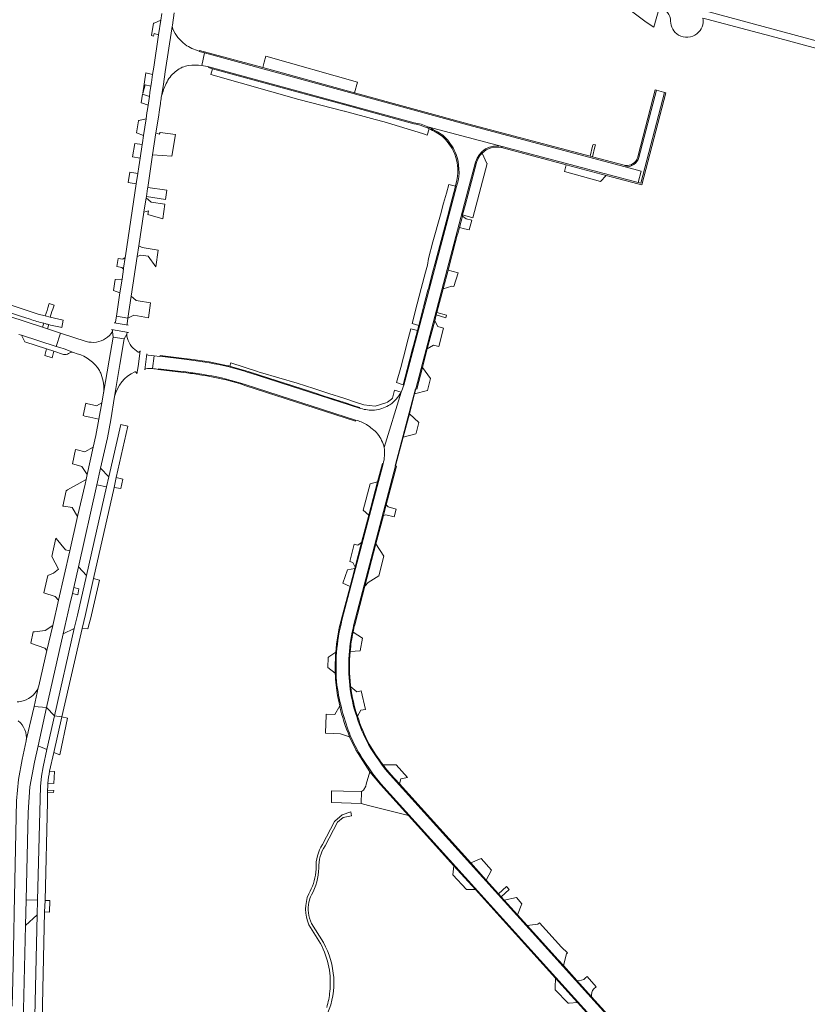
# Model space of a CAD drawing. Header units: metres. Extents: x 166325 to 190320, y 381923 to 404576.
# Tile 329 of 656: x 175656 to 175992, y 386684 to 387104. Entities that reach past the tile are written whole.
import ezdxf

# ---------------------------------------------------------------- set-up
doc = ezdxf.new("R2010")
doc.units = ezdxf.units.M
for name, color, linetype, lineweight in [('B-WE-VH-VERHARDING_ASFALT-GV', 8, 'Continuous', 18), ('B-WE-VH-VERHARDING_BETONSTRAATSTEEN-GV', 8, 'Continuous', 18), ('B-WE-VH-VERHARDING_FUNDERING_ZAND-GV', 8, 'Continuous', 18)]:
    doc.layers.add(name, color=color, linetype=linetype, lineweight=lineweight)

msp = doc.modelspace()

# ---------------------------------------------------------------- linework, layer by layer
at = {"layer": 'B-WE-VH-VERHARDING_ASFALT-GV', "flags": 128}
for points in [[(175716.69, 387106.109), (175716.277, 387103.347), (175715.336, 387097.064), (175713.27, 387083.273), (175712.79, 387080.066), (175712.281, 387076.675), (175712.051, 387075.132), (175711.646, 387072.437), (175711.393, 387070.748), (175711.253, 387069.811), (175711.145, 387069.091), (175711.11, 387068.854), (175710.842, 387067.063), (175710.559, 387065.176), (175710.349, 387063.774), (175709.969, 387061.239), (175708.915, 387054.195), (175708.436, 387050.999), (175708.323, 387050.246), (175707.464, 387044.51), (175706.9, 387040.747), (175706.486, 387037.983), (175705.816, 387033.512), (175701.217, 387002.805), (175701.112, 387002.102), (175700.435, 386997.582), (175700.364, 386997.108), (175699.731, 386992.885), (175698.867, 386987.119), (175697.371, 386977.131), (175702.281, 386976.318), (175703.69, 386985.651), (175706.241, 387002.551), (175706.931, 387007.116), (175709.093, 387021.441), (175710.011, 387027.526), (175710.1, 387028.113), (175710.618, 387031.547), (175710.687, 387032.002), (175712.785, 387045.898), (175714.204, 387055.298), (175715.217, 387062.013), (175715.678, 387065.065), (175715.967, 387066.977), (175716.068, 387067.646), (175716.187, 387068.434), (175716.231, 387068.729), (175716.42, 387069.98), (175716.467, 387070.283), (175716.667, 387071.583), (175717.358, 387076.064), (175718.171, 387081.332), (175720.984, 387099.567), (175721.141, 387100.588), (175721.22, 387101.174), (175721.93, 387106.412)], [(175947.354, 387104.191), (175949.066, 387103.738), (175978.597, 387095.916), (176054.703, 387075.344), (176069.322, 387071.624), (176074.087, 387070.687), (176076.295, 387070.381), (176078.3, 387070.103), (176080.389, 387070.031), (176090.205, 387069.519), (176090.416, 387069.508)], [(176091.072, 387073.332), (176091.059, 387073.327), (176089.23, 387072.653), (176080.633, 387073.085), (176078.692, 387073.192), (176075.719, 387073.595), (176074.638, 387073.741), (176070.074, 387074.635), (176055.203, 387078.378), (175949.833, 387106.83)], [(175734.945, 387089.304), (175733.76, 387083.967)], [(175830.087, 387057.836), (175861.764, 387049.444), (175919.738, 387034.026), (175921.067, 387038.952), (175914.271, 387040.761), (175849.069, 387058.121), (175734.945, 387089.304)], [(175736.735, 387083.351), (175824.254, 387059.592)], [(175861.764, 387049.444), (175830.087, 387057.836)], [(175798.582, 386845.62), (175816.34, 386913.25), (175816.137, 386913.304), (175824.787, 386946.166), (175825, 386946.11), (175847.139, 387030.484), (175850.368, 387042.788)], [(175842.981, 387034.847), (175842.345, 387032.453), (175819.829, 386947.756)], [(175674.145, 386972.24), (175674.682, 386975.359), (175669.092, 386976.744), (175667.006, 386977.261), (175663.98, 386978.011), (175650.809, 386982.299)], [(175651.322, 386978.861), (175656.422, 386977.145), (175660.545, 386975.758)], [(175655.817, 386969.336), (175656.935, 386968.976), (175671.653, 386964.234), (175673.548, 386969.906), (175667.989, 386971.722), (175665.867, 386972.416), (175651.456, 386977.124)], [(175689.012, 386905.165), (175690.618, 386912.29), (175693.535, 386925.229), (175694.99, 386932.865), (175696.548, 386942.819), (175696.461, 386942.898), (175698.787, 386956.538), (175700.65, 386967.39), (175695.987, 386968.175), (175694.304, 386958.286), (175691.829, 386944.283), (175691.088, 386940.208), (175689.816, 386933.221), (175688.551, 386926.267), (175687.452, 386921.312), (175684.865, 386909.644), (175684.383, 386907.47), (175683.955, 386905.539), (175680.796, 386891.724), (175677.437, 386877.039), (175672.64, 386856.06), (175670.178, 386845.297), (175667.733, 386834.604), (175664.284, 386819.523)], [(175729.343, 386958.403), (175726.248, 386958.783), (175715.919, 386960.05), (175715.899, 386959.892), (175713.413, 386960.176), (175712.722, 386954.775)], [(175715.16, 386954.36), (175715.17, 386954.68), (175723.617, 386953.717), (175725.879, 386953.459)], [(175754.6, 386952.807), (175753.068, 386953.301)], [(175801.01, 386937.85), (175754.6, 386952.807)], [(175750.362, 386948.546), (175752.658, 386947.803), (175799.313, 386932.709)], [(175811.49, 386921.105), (175818.656, 386944.705)], [(175810.98, 386914.22), (175793.499, 386847.451)], [(175664.015, 386818.603), (175662.221, 386810.723), (175667.609, 386810.221), (175674.687, 386841.619), (175677.513, 386854.157), (175678.564, 386858.821), (175679.148, 386861.41), (175681.147, 386870.278), (175689.012, 386905.165)], [(175657.618, 386675.561), (175658.615, 386717.315), (175658.877, 386728.271), (175659.766, 386765.511), (175660.409, 386776.385), (175662.359, 386786.934), (175663.939, 386793.944), (175667.609, 386810.221), (175662.221, 386810.723), (175659.061, 386796.846), (175658.893, 386796.11), (175657.136, 386788.136), (175655.598, 386779.598), (175654.821, 386770.473), (175654.299, 386750.17), (175653.761, 386722.745), (175653.601, 386714.546), (175653.329, 386700.717), (175653.198, 386694.001), (175652.954, 386683.012)], [(175668.891, 386783.12), (175670.676, 386791.119), (175674.134, 386806.288), (175670.959, 386806.778), (175667.709, 386792.314), (175666.077, 386784.946), (175665.357, 386780.992), (175664.962, 386776.639), (175663.733, 386728.159), (175663.63, 386721.824), (175662.477, 386672.397), (175662.167, 386659.099), (175661.244, 386619.502), (175664.399, 386619.455), (175665.16, 386653.627), (175665.278, 386658.917), (175665.534, 386670.395), (175666.709, 386723.122)], [(175928.214, 386654.997), (175927.253, 386656.062), (175814.033, 386781.504)], [(175666.709, 386723.122), (175666.932, 386728.037), (175667.942, 386770.034), (175668.017, 386774.166), (175668.032, 386775.029), (175668.06, 386776.573)]]:
    msp.add_lwpolyline(points, dxfattribs=at)
at = {"layer": 'B-WE-VH-VERHARDING_ASFALT-GV'}
for points in [[(175733.76, 387083.967, -0.035567), (175736.735, 387083.351)], [(175824.254, 387059.592, -0.0654895), (175830.087, 387057.836)], [(175660.545, 386975.758, 0.0120359), (175666.373, 386974.058)], [(175668.581, 386973.49, 0.0115649), (175674.145, 386972.24)], [(175744.773, 386955.63, 0.0232982), (175729.343, 386958.403)], [(175712.722, 386954.775, -0.0462657), (175715.16, 386954.36)], [(175753.068, 386953.301, 0.0159806), (175744.773, 386955.63)], [(175818.656, 386944.705, -0.1224877), (175813.959, 386939.369)], [(175819.829, 386947.756, -0.0556141), (175818.656, 386944.705)], [(175802.174, 386937.537, -0.0181173), (175801.01, 386937.85)], [(175799.313, 386932.709, -0.0950921), (175803.914, 386930.877)], [(175803.914, 386930.877, -0.060621), (175808.702, 386926.936)], [(175808.702, 386926.936, -0.0501538), (175810.391, 386924.161)], [(175810.391, 386924.161, -0.0507469), (175811.49, 386921.105)], [(175811.49, 386921.105, -0.1159244), (175810.98, 386914.22)], [(175664.284, 386819.523, -0.027376), (175664.015, 386818.603)], [(175791.358, 386819.76, 0.0570582), (175797.134, 386797.973)], [(175799.77, 386806.445, -0.0544957), (175796.792, 386819.66)], [(175804.84, 386794.481, -0.046686), (175799.77, 386806.445)], [(175814.033, 386781.504, -0.0436684), (175804.84, 386794.481)], [(175668.136, 386777.949, -0.0353045), (175668.891, 386783.12)], [(175668.06, 386776.573, -0.0086944), (175668.136, 386777.949)]]:
    msp.add_lwpolyline(points, format="xyb", dxfattribs=at)
at = {"layer": 'B-WE-VH-VERHARDING_ASFALT-GV', "flags": 128}
msp.add_lwpolyline([(175696.347, 386904.072), (175697.301, 386908.257), (175702.219, 386930.212), (175699.157, 386930.897), (175694.107, 386908.55), (175693.167, 386904.331), (175684.607, 386866.558), (175680.783, 386849.661), (175679.381, 386843.915), (175670.959, 386806.778), (175674.134, 386806.288), (175682.736, 386844.01), (175684.105, 386849.954), (175687.569, 386865.247)], close=True, dxfattribs=at)
at = {"layer": 'B-WE-VH-VERHARDING_BETONSTRAATSTEEN-GV', "flags": 128}
for points in [[(175895.573, 387117.312), (175894.475, 387113.323), (175900.777, 387111.605), (175901.354, 387111.497), (175916.34, 387107.52), (175923.143, 387102.45), (175926.44, 387100.272), (175928.654, 387108.355), (175901.737, 387115.643)], [(175716.277, 387103.347), (175713.378, 387102.023), (175713.12, 387102.09), (175712.27, 387096.698), (175713.141, 387096.47), (175713.412, 387097.57), (175715.336, 387097.064)], [(175760.381, 387085.452), (175759.691, 387083.061), (175798.825, 387072.368), (175800.044, 387076.861), (175761.084, 387087.887)], [(175712.79, 387080.066), (175709.861, 387080.817), (175708.59, 387072.108), (175708.655, 387072.087), (175709.597, 387075.758), (175712.051, 387075.132), (175712.281, 387076.675)], [(175711.253, 387069.811), (175711.393, 387070.748), (175708.53, 387071.692), (175707.858, 387068.03), (175707.991, 387067.987), (175710.842, 387067.063), (175711.11, 387068.854), (175711.145, 387069.091)], [(175861.764, 387049.444), (175861.488, 387048.995), (175889.118, 387041.647), (175906.174, 387037.111), (175919.607, 387033.539), (175920.22, 387033.396), (175921.255, 387033.155), (175931.483, 387072.325), (175930.963, 387072.467), (175920.831, 387033.766), (175919.738, 387034.026)], [(175709.969, 387061.239), (175706.893, 387060.494), (175706.722, 387060.452), (175705.906, 387055.202), (175708.915, 387054.195)], [(175722.493, 387054.572), (175715.94, 387055.443), (175715.612, 387054.755), (175714.204, 387055.298), (175712.785, 387045.898), (175720.986, 387045.267)], [(175708.323, 387050.246), (175705.185, 387050.754), (175704.218, 387045.061), (175707.464, 387044.51)], [(175901.507, 387050.099), (175900.537, 387050.34), (175900.342, 387049.555), (175899.279, 387045.272), (175900.245, 387045.015), (175901.306, 387049.29)], [(175889.118, 387041.647), (175888.305, 387038.758), (175903.657, 387034.549), (175906.174, 387037.111)], [(175706.486, 387037.983), (175703.025, 387038.507), (175702.347, 387034.038), (175705.816, 387033.512)], [(175718.89, 387030.823), (175710.687, 387032.002), (175710.618, 387031.547), (175710.1, 387028.113), (175718.31, 387026.802)], [(175841.838, 387032.488), (175839.033, 387033.223), (175838.014, 387029.519), (175836.832, 387025.231), (175835.459, 387020.252), (175832.283, 387008.733), (175830.374, 387001.687), (175829.909, 386998.796), (175829.16, 386995.868), (175827.276, 386988.915), (175825.529, 386982.371), (175823.452, 386973.925), (175826.191, 386973.163), (175828.424, 386981.628), (175830.144, 386988.148), (175830.473, 386989.399), (175831.977, 386995.1), (175833.497, 387000.863), (175838.402, 387019.46), (175839.726, 387024.481)], [(175718.014, 387024.828), (175712.157, 387025.69), (175710.011, 387027.526), (175709.093, 387021.441), (175710.975, 387022.008), (175710.798, 387020.383), (175717.071, 387018.543)], [(175848.852, 387017.964), (175846.457, 387018.572), (175844.804, 387019.746), (175843.538, 387014.949), (175845.752, 387014.365), (175847.778, 387013.844)], [(175715.086, 387005.308), (175708.33, 387006.316), (175706.931, 387007.116), (175706.241, 387002.551), (175707.728, 387003.136), (175710.924, 387002.746), (175714.077, 386998.209)], [(175701.112, 387002.102), (175700.029, 387001.354), (175698.099, 387001.644), (175697.576, 386998.234), (175699.677, 386997.919), (175700.364, 386997.108), (175700.435, 386997.582)], [(175842.993, 386995.587), (175840.919, 386996.127), (175838.703, 386996.704), (175836.641, 386988.814), (175840.254, 386989.922), (175841.171, 386989.695)], [(175699.731, 386992.885), (175696.755, 386992.764), (175696.057, 386988.116), (175698.867, 386987.119)], [(175711.877, 386982.746), (175706.624, 386983.646), (175705.703, 386983.81), (175703.69, 386985.651), (175702.281, 386976.318), (175704.75, 386977.604), (175710.984, 386976.467)], [(175670.75, 386981.856), (175668.746, 386982.536), (175668.137, 386980.689), (175667.773, 386979.586), (175667.006, 386977.261), (175669.092, 386976.744), (175669.874, 386979.155), (175670.176, 386980.086)], [(175833.979, 386978.728), (175833.686, 386977.616), (175837.742, 386976.45), (175838.022, 386977.588)], [(175836.812, 386971.999), (175834.419, 386972.635), (175833.01, 386975.055), (175829.867, 386963.146), (175832.504, 386964.812), (175834.787, 386964.229)], [(175823.556, 386963.169), (175823.941, 386964.63), (175825.631, 386971.037), (175822.882, 386971.759), (175821.199, 386965.381), (175820.838, 386964.015), (175818.521, 386955.233), (175816.798, 386948.764), (175819.51, 386947.83), (175821.233, 386954.362)], [(175670.604, 386962.178), (175667.501, 386963.189), (175666.83, 386960.345), (175669.939, 386959.333)], [(175831.234, 386950.593), (175827.764, 386955.176), (175825.35, 386946.03), (175825, 386946.11), (175824.44, 386943.987), (175829.884, 386945.416)], [(175822.208, 386935.517), (175824.44, 386943.987), (175825, 386946.11), (175824.787, 386946.166), (175816.137, 386913.304), (175816.34, 386913.25), (175819.578, 386925.536)], [(175691.088, 386940.208), (175688.851, 386938.942), (175687.187, 386939.314), (175685.127, 386939.775), (175684.321, 386939.956), (175683.144, 386934.689), (175683.916, 386934.519), (175685.967, 386934.068), (175689.816, 386933.221)], [(175826.266, 386931.802), (175822.208, 386935.517), (175819.578, 386925.536), (175825.008, 386926.948), (175825.069, 386927.185)], [(175687.452, 386921.312), (175683.949, 386919.313), (175680.557, 386920.154), (175679.929, 386920.31), (175678.565, 386914.213), (175679.131, 386914.054), (175682.61, 386913.075), (175684.865, 386909.644)], [(175694.107, 386908.55), (175690.618, 386912.29), (175689.012, 386905.165), (175693.167, 386904.331)], [(175684.383, 386907.47), (175676.546, 386903.002), (175675.988, 386902.684), (175674.531, 386896.17), (175674.933, 386896.103), (175678.483, 386895.511), (175680.796, 386891.724), (175683.955, 386905.539)], [(175700.124, 386907.583), (175697.301, 386908.257), (175696.347, 386904.072), (175699.203, 386903.602)], [(175808.663, 386906.52), (175805.493, 386905.609), (175802.524, 386894.34), (175804.904, 386892.218)], [(175816.565, 386894.888), (175813.148, 386895.811), (175812.329, 386896.655), (175811.139, 386892.118), (175812.24, 386892.402), (175815.682, 386891.538)], [(175677.437, 386877.039), (175675.611, 386877.447), (175671.69, 386882.251), (175671.543, 386882.431), (175669.846, 386874.583), (175672.6, 386869.209), (175670.522, 386867.597), (175668.109, 386866.549), (175666.442, 386859.1), (175671.3, 386857.663), (175672.64, 386856.06)], [(175801.849, 386880.598), (175800.286, 386879.484), (175798.742, 386879.846), (175796.86, 386872.474), (175798.116, 386872.074), (175799.102, 386870.148)], [(175811.283, 386874.783), (175807.991, 386880.116), (175803.243, 386862.008), (175804.684, 386863.548), (175809.181, 386866.468)], [(175684.607, 386866.558), (175681.147, 386870.278), (175679.148, 386861.41), (175681.367, 386860.906), (175680.841, 386858.316), (175678.564, 386858.821), (175677.513, 386854.157), (175674.687, 386841.619), (175679.381, 386843.915), (175680.783, 386849.661)], [(175798.937, 386869.52), (175795.891, 386869.023), (175793.908, 386863.259), (175796.942, 386861.927)], [(175690.154, 386864.525), (175687.569, 386865.247), (175684.105, 386849.954), (175682.736, 386844.01), (175685.142, 386843.858), (175686.676, 386849.629), (175686.715, 386849.796)], [(175670.178, 386845.297), (175666.987, 386843.041), (175662.457, 386842.534), (175661.91, 386842.473), (175660.878, 386837.648), (175661.174, 386837.547), (175666.804, 386835.62), (175667.733, 386834.604)], [(175670.959, 386806.778), (175667.609, 386810.221), (175663.939, 386793.944), (175667.709, 386792.314)], [(175676.44, 386805.741), (175674.134, 386806.288), (175670.676, 386791.119), (175673.156, 386790.154)], [(175809.846, 386777.505), (175805.42, 386782.856), (175803.874, 386777.565), (175803.628, 386776.725), (175802.622, 386775.022), (175801.833, 386774.499), (175801.658, 386769.303), (175804.757, 386768.529), (175821.802, 386764.271)], [(175670.611, 386774.942), (175668.032, 386775.029), (175668.017, 386774.166), (175670.582, 386774.079)], [(175801.833, 386774.499), (175794.072, 386774.661), (175789.068, 386774.765), (175789.057, 386769.763), (175801.658, 386769.303)], [(175841.241, 386742.755), (175840.786, 386738.962), (175846.56, 386732.617), (175850.357, 386732.665)], [(175852.792, 386745.899), (175848.35, 386744.005), (175854.931, 386736.714), (175857.22, 386740.987)], [(175864.719, 386732.685), (175863.58, 386733.952), (175860.209, 386730.866), (175861.362, 386729.588)], [(175663.733, 386728.159), (175658.877, 386728.271), (175658.615, 386717.315), (175663.63, 386721.824)], [(175669.02, 386727.953), (175666.932, 386728.037), (175666.709, 386723.122), (175668.847, 386723.012)], [(175867.832, 386729.251), (175862.623, 386728.191), (175868.365, 386721.83), (175870.226, 386726.61)], [(175877.726, 386718.489), (175877.018, 386717.869), (175872.469, 386717.283), (175885.598, 386702.737), (175887.867, 386700.223), (175889.246, 386705.267), (175889.261, 386705.32), (175889.567, 386705.639), (175886.997, 386708.102)], [(175884.442, 386694.939), (175884.376, 386690.951), (175884.359, 386689.94), (175889.911, 386684.227), (175890.405, 386684.257), (175893.904, 386684.465)]]:
    msp.add_lwpolyline(points, close=True, dxfattribs=at)
at = {"layer": 'B-WE-VH-VERHARDING_BETONSTRAATSTEEN-GV'}
for points in [[(175928.879, 387108.294, -0.3935139), (175933.585, 387102.873)], [(175944.799, 387097.489, 0.2747874), (175947.354, 387104.191)], [(175722.932, 387096.768, -0.1013648), (175721.141, 387100.588)], [(175933.585, 387102.873, 0.2629147), (175937.001, 387096.968)], [(175724.206, 387095.2, -0.0231283), (175722.932, 387096.768)], [(175725.307, 387094.058, -0.0182811), (175724.206, 387095.2)], [(175937.001, 387096.968, 0.3085332), (175944.799, 387097.489)], [(175726.643, 387092.868, -0.0221868), (175725.307, 387094.058)], [(175732.64, 387090.12, -0.0757654), (175726.643, 387092.868)], [(175721.837, 387080.757, -0.1317851), (175726.764, 387083.673)], [(175726.764, 387083.673, -0.0300198), (175728.035, 387083.949)], [(175728.035, 387083.949, -0.0681233), (175733.76, 387083.967)], [(175718.309, 387075.617, -0.1326747), (175721.837, 387080.757)], [(175716.467, 387070.283, -0.0668607), (175718.309, 387075.617)], [(175828.295, 387058.027, 0.0467518), (175824.122, 387059.11)], [(175828.295, 387058.027, -0.0168002), (175829.881, 387057.38)], [(175829.881, 387057.38, -0.003641), (175830.664, 387057.017)], [(175836.496, 387054.21, 0.0451772), (175830.087, 387057.836)], [(175830.664, 387057.017, -0.0398816), (175836.211, 387053.799)], [(175836.211, 387053.799, -0.0920058), (175840.881, 387047.718)], [(175841.331, 387047.936, 0.0928243), (175836.496, 387054.21)], [(175861.764, 387049.444, 0.3999905), (175850.368, 387042.788)], [(175853.206, 387046.603, -0.252556), (175861.488, 387048.995)], [(175840.881, 387047.718, -0.1623177), (175842.52, 387035.087)], [(175842.981, 387034.847, 0.1641029), (175841.331, 387047.936)], [(175853.206, 387046.603, 0.1279295), (175850.859, 387042.689)], [(175914.271, 387040.761, 0.3570986), (175920.072, 387044.787)], [(175919.365, 387044.335, -0.3315103), (175914.418, 387041.312)], [(175919.554, 387044.909, -0.0329685), (175919.365, 387044.335)], [(175668.581, 386973.49, -0.0063841), (175666.373, 386974.058)], [(175696.999, 386974.646, -0.3898218), (175696.421, 386974.228)], [(175702.29, 386973.261, -0.3863989), (175701.902, 386973.801)], [(175695.687, 386970.579, -0.2163198), (175688.822, 386966.065)], [(175695.264, 386971.365, -0.4822065), (175695.687, 386970.579)], [(175701.719, 386969.485, -0.4680382), (175702.468, 386970.15)], [(175705.141, 386962.838, -0.2025007), (175701.719, 386969.485)], [(175688.822, 386966.065, -0.1145771), (175684.443, 386966.346)], [(175674.76, 386960.823, 0.2184698), (175676.988, 386961.214)], [(175676.988, 386961.214, -0.1919976), (175679.016, 386961.653)], [(175680.655, 386961.039, -0.1965939), (175690.074, 386953.948)], [(175707.368, 386962.048, -0.4680544), (175706.595, 386961.818)], [(175710.812, 386960.472, -0.3504449), (175710.365, 386960.921)], [(175744.857, 386955.97, 0.0241067), (175728.841, 386958.821)], [(175690.074, 386953.948, -0.0277445), (175690.824, 386952.376)], [(175690.824, 386952.376, -0.1337217), (175691.829, 386944.283)], [(175696.548, 386942.819, -0.2296086), (175705.148, 386953.339)], [(175705.148, 386953.339, -0.5307847), (175705.994, 386952.527)], [(175709.482, 386954.29, -0.3451221), (175709.926, 386954.68)], [(175709.926, 386954.68, -0.0533018), (175712.722, 386954.775)], [(175733.815, 386952.344, 0.0101779), (175725.879, 386953.459)], [(175727.396, 386952.919, -0.0083559), (175733.763, 386951.998)], [(175733.763, 386951.998, -0.038049), (175750.199, 386948.23)], [(175750.362, 386948.546, 0.0382133), (175733.815, 386952.344)], [(175753.444, 386953.548, 0.0149117), (175745.624, 386955.779)], [(175802.174, 386937.537, 0.081724), (175808.159, 386937.13)], [(175808.159, 386937.13, 0.0904785), (175813.959, 386939.369)], [(175793.16, 386847.54, 0.0440272), (175790.861, 386833.894)], [(175791.358, 386819.76, -0.0890137), (175793.499, 386847.451)], [(175798.582, 386845.62, 0.0895329), (175796.792, 386819.66)], [(175798.212, 386842.442, -0.0106394), (175798.919, 386845.522)], [(175796.988, 386834.136, -0.028871), (175798.212, 386842.442)], [(175790.659, 386824.928, -0.0285479), (175790.861, 386833.894)], [(175797.14, 386819.698, -0.0500072), (175796.988, 386834.136)], [(175790.659, 386824.928, 0.0167357), (175791.01, 386819.725)], [(175664.015, 386818.603, -0.249188), (175656.415, 386812.794)], [(175797.219, 386819.034, -0.0048084), (175797.14, 386819.698)], [(175797.219, 386819.034, 0.051793), (175800.101, 386806.558)], [(175656.415, 386812.794, -0.0356493), (175654.986, 386812.659)], [(175792.512, 386810.962, 0.0424755), (175796.712, 386797.828)], [(175805.142, 386794.658, -0.0466657), (175800.101, 386806.558)], [(175655.501, 386804.59, -0.2610636), (175658.893, 386796.11)], [(175810.106, 386777.74, -0.0671071), (175797.134, 386797.973)], [(175811.022, 386785.83, -0.0292333), (175805.142, 386794.658)], [(175814.3, 386781.73, -0.0151731), (175811.022, 386785.83)], [(175897.342, 386694.956, -0.2225602), (175893.619, 386693.849)], [(175899.897, 386686.894, -0.2418926), (175900.879, 386690.34)]]:
    msp.add_lwpolyline(points, format="xyb", dxfattribs=at)
at = {"layer": 'B-WE-VH-VERHARDING_BETONSTRAATSTEEN-GV', "flags": 128}
for points in [[(175721.141, 387100.588), (175720.984, 387099.567), (175718.171, 387081.332), (175717.358, 387076.064), (175716.667, 387071.583), (175716.467, 387070.283)], [(175759.691, 387083.061), (175732.72, 387090.43), (175732.64, 387090.12), (175732.595, 387089.946), (175734.945, 387089.304), (175849.069, 387058.121), (175914.271, 387040.761)], [(175733.76, 387083.967), (175734.945, 387089.304), (175732.595, 387089.946), (175732.64, 387090.12)], [(175736.735, 387083.351), (175736.64, 387083.06), (175738.35, 387082.592), (175774.316, 387072.745), (175795.274, 387067.008), (175807.04, 387063.786), (175824.122, 387059.11)], [(175774.316, 387072.745), (175738.35, 387082.592), (175737.661, 387080.077), (175775.116, 387069.541), (175794.492, 387064.51), (175794.592, 387064.483), (175807.705, 387060.92), (175811.417, 387059.912), (175827.886, 387054.98), (175829.875, 387054.231), (175830.664, 387057.017)], [(175914.418, 387041.312), (175914.063, 387041.358), (175913.712, 387041.43), (175900.245, 387045.015), (175899.279, 387045.272), (175849.201, 387058.603), (175798.825, 387072.368), (175759.691, 387083.061)], [(175824.122, 387059.11), (175807.04, 387063.786), (175795.274, 387067.008), (175774.316, 387072.745)], [(175914.271, 387040.761), (175921.067, 387038.952), (175919.738, 387034.026), (175920.831, 387033.766), (175930.963, 387072.467)], [(175920.072, 387044.787), (175927.551, 387073.395), (175927.055, 387073.53), (175919.73, 387045.578), (175919.554, 387044.909)], [(175930.963, 387072.467), (175930.533, 387072.584), (175927.551, 387073.395), (175920.072, 387044.787)], [(175830.087, 387057.836), (175829.881, 387057.38)], [(175861.488, 387048.995), (175861.764, 387049.444)], [(175855.327, 387042.136), (175855.179, 387042.172), (175853.206, 387046.603)], [(175850.368, 387042.788), (175847.139, 387030.484), (175825, 386946.11), (175825.35, 386946.03), (175827.764, 386955.176), (175829.867, 386963.146), (175833.01, 386975.055), (175833.686, 386977.616), (175833.979, 386978.728), (175836.641, 386988.814)], [(175836.641, 386988.814), (175838.703, 386996.704), (175841.794, 387008.347), (175842.059, 387009.343), (175842.62, 387011.62), (175842.842, 387012.398), (175843.538, 387014.949), (175844.804, 387019.746), (175844.935, 387020.241), (175846.02, 387024.354), (175847.289, 387029.16), (175850.859, 387042.689)], [(175850.859, 387042.689), (175847.289, 387029.16), (175846.02, 387024.354), (175844.935, 387020.241), (175849.26, 387019.076), (175855.327, 387042.136)], [(175842.52, 387035.087), (175841.87, 387032.61), (175841.838, 387032.488), (175839.726, 387024.481), (175838.402, 387019.46), (175833.497, 387000.863), (175831.977, 386995.1), (175830.473, 386989.399), (175830.144, 386988.148), (175828.424, 386981.628), (175826.191, 386973.163), (175825.631, 386971.037), (175823.941, 386964.63), (175823.556, 386963.169), (175821.233, 386954.362), (175819.51, 386947.83), (175819.829, 386947.756), (175842.345, 387032.453)], [(175842.345, 387032.453), (175842.981, 387034.847)], [(175666.373, 386974.058), (175665.867, 386972.416), (175667.989, 386971.722), (175668.581, 386973.49)], [(175696.421, 386974.228), (175702.29, 386973.261)], [(175702.281, 386976.318), (175697.371, 386977.131), (175696.999, 386974.646)], [(175701.902, 386973.801), (175702.281, 386976.318)], [(175656.935, 386968.976), (175658.327, 386966.18), (175667.501, 386963.189), (175670.604, 386962.178), (175674.76, 386960.823)], [(175679.016, 386961.653), (175675.047, 386963.141), (175673.277, 386963.711), (175671.653, 386964.234), (175656.935, 386968.976)], [(175684.443, 386966.346), (175673.548, 386969.906), (175671.653, 386964.234), (175673.277, 386963.711), (175675.047, 386963.141), (175679.016, 386961.653), (175680.655, 386961.039)], [(175702.468, 386970.15), (175695.264, 386971.365)], [(175695.987, 386968.175), (175695.687, 386970.579)], [(175695.687, 386970.579), (175695.987, 386968.175), (175700.65, 386967.39), (175701.719, 386969.485)], [(175701.719, 386969.485), (175700.65, 386967.39), (175698.787, 386956.538), (175696.461, 386942.898), (175696.548, 386942.819)], [(175691.829, 386944.283), (175694.304, 386958.286), (175695.987, 386968.175)], [(175706.595, 386961.818), (175705.141, 386962.838)], [(175705.994, 386952.527), (175706.65, 386955.691), (175707.464, 386962.339)], [(175707.464, 386962.339), (175707.368, 386962.048)], [(175710.365, 386960.921), (175710.365, 386961.063), (175709.482, 386954.29)], [(175713.413, 386960.176), (175710.812, 386960.472)], [(175728.841, 386958.821), (175726.29, 386959.13), (175715.96, 386960.38), (175715.919, 386960.05), (175726.248, 386958.783), (175729.343, 386958.403)], [(175712.722, 386954.775), (175713.413, 386960.176)], [(175818.656, 386944.705), (175815.951, 386945.584), (175815.051, 386942.203), (175814.569, 386941.695), (175814.039, 386941.235), (175813.468, 386940.83), (175812.86, 386940.481), (175812.221, 386940.193), (175807.592, 386938.762), (175802.791, 386939.324), (175799.635, 386940.342), (175794.242, 386942.08), (175787.87, 386944.134), (175781.449, 386946.204), (175774.412, 386948.473), (175758.712, 386953.042), (175758.146, 386953.207), (175757.437, 386953.446), (175746.13, 386957.253), (175745.624, 386955.779)], [(175725.879, 386953.459), (175723.617, 386953.717), (175715.17, 386954.68), (175715.16, 386954.36), (175723.576, 386953.369), (175727.396, 386952.919)], [(175745.624, 386955.779), (175745.24, 386955.874), (175744.857, 386955.97)], [(175753.068, 386953.301), (175754.6, 386952.807), (175801.01, 386937.85), (175801.11, 386938.15), (175799.104, 386938.798), (175793.724, 386940.536), (175792.739, 386940.854), (175787.371, 386942.588), (175786.366, 386942.913), (175780.982, 386944.652), (175780.03, 386944.96)], [(175753.444, 386953.548), (175757.014, 386952.395), (175758.329, 386951.97), (175780.03, 386944.96), (175780.982, 386944.652), (175786.366, 386942.913), (175787.371, 386942.588), (175792.739, 386940.854), (175793.724, 386940.536), (175799.104, 386938.798), (175801.11, 386938.15), (175801.01, 386937.85)], [(175780.03, 386944.96), (175758.329, 386951.97), (175757.014, 386952.395), (175753.444, 386953.548)], [(175750.199, 386948.23), (175752.55, 386947.47), (175799.21, 386932.39), (175799.313, 386932.709), (175752.658, 386947.803)], [(175752.658, 386947.803), (175750.362, 386948.546)], [(175793.499, 386847.451), (175810.98, 386914.22), (175810.7, 386914.27), (175808.663, 386906.52), (175804.904, 386892.218), (175801.849, 386880.598), (175799.102, 386870.148), (175798.937, 386869.52), (175796.942, 386861.927), (175793.16, 386847.54)], [(175798.919, 386845.522), (175803.243, 386862.008), (175807.991, 386880.116), (175811.139, 386892.118), (175812.329, 386896.655), (175816.67, 386913.21), (175816.34, 386913.25), (175798.582, 386845.62)], [(175796.988, 386834.136), (175801.313, 386834.393), (175802.183, 386839.866)], [(175802.183, 386839.866), (175798.212, 386842.442)], [(175790.861, 386833.894), (175787.925, 386831.855), (175787.606, 386831.634), (175787.462, 386827.299), (175790.659, 386824.928)], [(175662.221, 386810.723), (175664.015, 386818.603)], [(175791.01, 386819.725), (175791.641, 386815.323), (175792.512, 386810.962)], [(175801.612, 386817.355), (175799.86, 386817.016), (175797.219, 386819.034)], [(175800.101, 386806.558), (175801.587, 386809.101), (175803.558, 386809.467), (175801.612, 386817.355)], [(175658.893, 386796.11), (175659.061, 386796.846), (175662.221, 386810.723)], [(175792.512, 386810.962), (175790.444, 386807.338), (175786.745, 386807.433), (175786.718, 386806.654), (175786.608, 386803.432), (175786.467, 386799.316), (175789.918, 386799.206), (175792.848, 386799.113), (175796.712, 386797.828)], [(175796.712, 386797.828), (175799.428, 386792.278), (175805.42, 386782.856), (175809.846, 386777.505), (175821.802, 386764.271), (175841.241, 386742.755), (175850.357, 386732.665), (175884.442, 386694.939), (175893.904, 386684.465), (175919.926, 386655.664), (175924.32, 386650.8), (175924.925, 386650.13), (175926.741, 386647.753)], [(175816.527, 386785.781), (175811.022, 386785.83)], [(175814.3, 386781.73), (175817.949, 386777.687), (175818.551, 386779.92), (175821.39, 386780.408), (175816.527, 386785.781)], [(175668.136, 386777.949), (175670.71, 386777.862), (175670.886, 386783.052)], [(175670.886, 386783.052), (175668.891, 386783.12)], [(175928.448, 386655.262), (175927.513, 386656.297), (175926.307, 386657.633), (175921.855, 386662.566), (175916.784, 386668.184), (175916.301, 386668.719), (175909.81, 386675.911), (175899.897, 386686.894), (175893.619, 386693.849), (175887.867, 386700.223), (175885.598, 386702.737), (175872.469, 386717.283), (175868.365, 386721.83), (175862.623, 386728.191), (175861.362, 386729.588), (175860.209, 386730.866), (175854.931, 386736.714), (175848.35, 386744.005), (175817.949, 386777.687), (175814.3, 386781.73)], [(175925.187, 386650.363), (175924.575, 386651.04), (175810.106, 386777.74)], [(175893.619, 386693.849), (175899.897, 386686.894)], [(175898.012, 386695.55), (175897.342, 386694.956)], [(175900.879, 386690.34), (175901.882, 386691.253), (175898.012, 386695.55)]]:
    msp.add_lwpolyline(points, dxfattribs=at)
at = {"layer": 'B-WE-VH-VERHARDING_FUNDERING_ZAND-GV', "flags": 128}
for points in [[(175786.286, 386751.291), (175791.527, 386761.391), (175794.052, 386763.418), (175797.526, 386764.037), (175797.232, 386765.824), (175793.552, 386764.509), (175790.435, 386761.781), (175790.276, 386761.641), (175785.229, 386751.842)], [(175779.421, 386717.675), (175784.378, 386709.63)], [(175785.555, 386710.037), (175780.528, 386718.204)]]:
    msp.add_lwpolyline(points, dxfattribs=at)
at = {"layer": 'B-WE-VH-VERHARDING_FUNDERING_ZAND-GV'}
for points in [[(175785.229, 386751.842, 0.1639136), (175782.487, 386741.897)], [(175783.607, 386741.835, -0.1575454), (175786.286, 386751.291)], [(175782.339, 386740.021, -0.1015656), (175779.295, 386730.844)], [(175780.46, 386730.347, 0.1262921), (175783.607, 386741.835)], [(175782.487, 386741.897, -0.0191547), (175782.339, 386740.021)], [(175779.295, 386730.844, 0.2074699), (175779.421, 386717.675)], [(175779.422, 386727.347, -0.0573836), (175780.46, 386730.347)], [(175780.528, 386718.204, -0.1710252), (175779.422, 386727.347)], [(175784.378, 386709.63, -0.0742188), (175787.889, 386699.514)], [(175787.384, 386679.822, 0.2318817), (175785.555, 386710.037)], [(175787.889, 386699.514, -0.0715754), (175788.336, 386689.203)], [(175788.336, 386689.203, -0.0478791), (175786.991, 386682.395)]]:
    msp.add_lwpolyline(points, format="xyb", dxfattribs=at)

doc.saveas('drawing.dxf')
